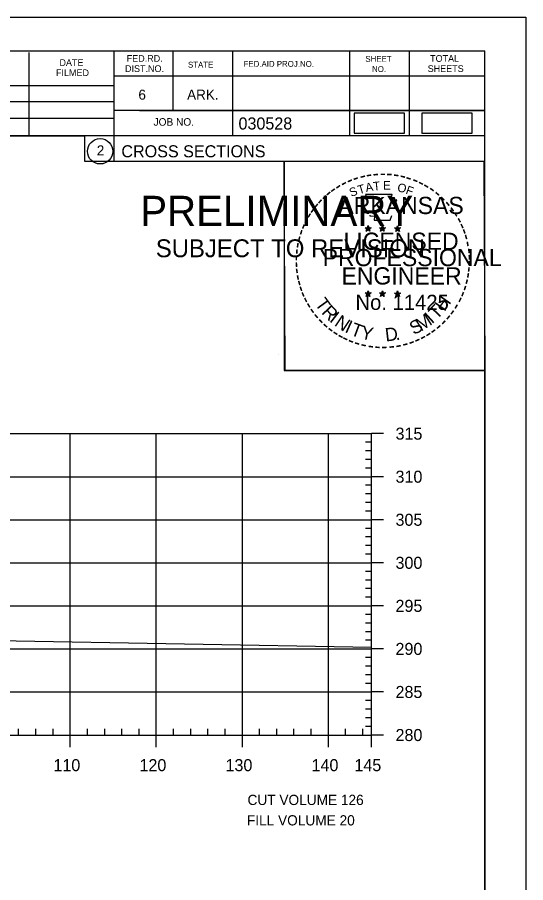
# Model space of a CAD drawing. Extents: x 1370843 to 1371177, y 380307 to 382654.
# Drawn here: x 1371117.6 to 1371176.6, y 380633.6 to 380734.1 of the extents above; entities that cross this region are included whole.
import ezdxf

# ---------------------------------------------------------------- set-up
doc = ezdxf.new("R2010")
doc.units = 0
for name, color, linetype in [('R_Axis', 7, 'Continuous'), ('R_Axis Annot', 7, 'Continuous'), ('R_Border', 7, 'Continuous'), ('R_Border Notes', 7, 'Continuous'), ('R_Border PE', 7, 'Continuous'), ('R_Border Prem', 7, 'Continuous'), ('R_Draft', 7, 'Continuous'), ('R_Exist Surface', 7, 'Continuous'), ('R_Grid', 7, 'Continuous'), ('R_No Plot', 7, 'Continuous')]:
    doc.layers.add(name, color=color, linetype=linetype)

msp = doc.modelspace()

# ---------------------------------------------------------------- linework, layer by layer
at = {"layer": 'R_Axis'}
for p, q in [((1371158.71, 380650.79), (1371158.71, 380685.79)), ((1371160.11, 380685.79), (1371158.71, 380685.79)), ((1371158.71, 380684.79), (1371158.01, 380684.79)), ((1371158.71, 380683.79), (1371158.01, 380683.79)), ((1371158.71, 380682.79), (1371158.01, 380682.79)), ((1371158.71, 380681.79), (1371158.01, 380681.79)), ((1371160.11, 380680.79), (1371158.71, 380680.79)), ((1371158.71, 380679.79), (1371158.01, 380679.79)), ((1371158.71, 380678.79), (1371158.01, 380678.79)), ((1371158.71, 380677.79), (1371158.01, 380677.79)), ((1371158.71, 380676.79), (1371158.01, 380676.79)), ((1371160.11, 380675.79), (1371158.71, 380675.79)), ((1371158.71, 380674.79), (1371158.01, 380674.79)), ((1371158.71, 380673.79), (1371158.01, 380673.79)), ((1371158.71, 380672.79), (1371158.01, 380672.79)), ((1371158.71, 380671.79), (1371158.01, 380671.79)), ((1371160.11, 380670.79), (1371158.71, 380670.79)), ((1371158.71, 380669.79), (1371158.01, 380669.79)), ((1371158.71, 380668.79), (1371158.01, 380668.79)), ((1371158.71, 380667.79), (1371158.01, 380667.79)), ((1371158.71, 380666.79), (1371158.01, 380666.79)), ((1371160.11, 380665.79), (1371158.71, 380665.79)), ((1371158.71, 380664.79), (1371158.01, 380664.79)), ((1371158.71, 380663.79), (1371158.01, 380663.79)), ((1371158.71, 380662.79), (1371158.01, 380662.79)), ((1371158.71, 380661.79), (1371158.01, 380661.79)), ((1371160.11, 380660.79), (1371158.71, 380660.79)), ((1371158.71, 380659.79), (1371158.01, 380659.79)), ((1371158.71, 380658.79), (1371158.01, 380658.79)), ((1371158.71, 380657.79), (1371158.01, 380657.79)), ((1371158.71, 380656.79), (1371158.01, 380656.79)), ((1371160.11, 380655.79), (1371158.71, 380655.79)), ((1371158.71, 380654.79), (1371158.01, 380654.79)), ((1371158.71, 380653.79), (1371158.01, 380653.79)), ((1371158.71, 380652.79), (1371158.01, 380652.79)), ((1371117.71, 380650.79), (1371117.71, 380651.49)), ((1371119.71, 380650.79), (1371119.71, 380651.49)), ((1371121.71, 380650.79), (1371121.71, 380651.49)), ((1371125.71, 380650.79), (1371125.71, 380651.49)), ((1371127.71, 380650.79), (1371127.71, 380651.49)), ((1371129.71, 380650.79), (1371129.71, 380651.49)), ((1371131.71, 380650.79), (1371131.71, 380651.49)), ((1371135.71, 380650.79), (1371135.71, 380651.49)), ((1371137.71, 380650.79), (1371137.71, 380651.49)), ((1371139.71, 380650.79), (1371139.71, 380651.49)), ((1371141.71, 380650.79), (1371141.71, 380651.49)), ((1371145.71, 380650.79), (1371145.71, 380651.49)), ((1371147.71, 380650.79), (1371147.71, 380651.49)), ((1371149.71, 380650.79), (1371149.71, 380651.49)), ((1371151.71, 380650.79), (1371151.71, 380651.49)), ((1371155.71, 380650.79), (1371155.71, 380651.49)), ((1371157.71, 380650.79), (1371157.71, 380651.49)), ((1371158.71, 380651.79), (1371158.01, 380651.79)), ((1370868.71, 380650.79), (1371158.71, 380650.79)), ((1371123.71, 380649.39), (1371123.71, 380650.79)), ((1371133.71, 380649.39), (1371133.71, 380650.79)), ((1371143.71, 380649.39), (1371143.71, 380650.79)), ((1371153.71, 380649.39), (1371153.71, 380650.79)), ((1371158.71, 380649.39), (1371158.71, 380650.79)), ((1371160.11, 380650.79), (1371158.71, 380650.79))]:
    msp.add_line(p, q, dxfattribs=at)
at = {"layer": 'R_Border'}
for p, q in [((1370855.71, 380730.25), (1371171.89, 380730.25)), ((1371118.93, 380720.37), (1371118.93, 380730.05)), ((1371128.79, 380730.25), (1371128.79, 380717.45)), ((1371135.63, 380730.25), (1371135.63, 380723.31)), ((1371142.57, 380730.25), (1371142.57, 380720.37)), ((1371156.15, 380730.25), (1371156.15, 380720.37)), ((1371163.09, 380730.25), (1371163.09, 380720.37)), ((1371171.89, 380524.79), (1371171.89, 380730.25)), ((1371171.89, 380727.31), (1371128.79, 380727.31)), ((1371171.89, 380727.33), (1371171.89, 380727.33)), ((1371089.63, 380726.23), (1371128.79, 380726.23)), ((1371089.63, 380724.37), (1371128.79, 380724.37)), ((1371171.89, 380723.31), (1371128.79, 380723.31)), ((1371131.75, 380723.31), (1371171.89, 380723.31)), ((1371089.63, 380722.43), (1371128.79, 380722.43)), ((1371171.89, 380720.37), (1371089.63, 380720.37)), ((1371128.79, 380717.45), (1371171.89, 380717.45))]:
    msp.add_line(p, q, dxfattribs=at)
msp.add_circle((1371127.18, 380718.58), 1.47, dxfattribs=at)
at = {"layer": 'R_Border PE'}
for p, q in [((1371157.97, 380709.7), (1371158.32, 380709.59)), ((1371157.97, 380709.7), (1371158.23, 380709.66)), ((1371157.97, 380709.7), (1371158.21, 380709.58)), ((1371158.32, 380709.96), (1371158.28, 380709.7)), ((1371158.32, 380709.59), (1371158.32, 380709.96)), ((1371158.32, 380709.96), (1371158.37, 380709.71)), ((1371158.67, 380709.7), (1371158.32, 380709.59)), ((1371158.67, 380709.7), (1371158.38, 380709.65)), ((1371158.67, 380709.7), (1371158.47, 380709.6)), ((1371159.64, 380709.7), (1371159.99, 380709.59)), ((1371159.64, 380709.7), (1371159.9, 380709.66)), ((1371159.64, 380709.7), (1371159.88, 380709.58)), ((1371159.99, 380709.96), (1371159.95, 380709.7)), ((1371159.99, 380709.59), (1371159.99, 380709.96)), ((1371159.99, 380709.96), (1371160.04, 380709.71)), ((1371160.34, 380709.7), (1371159.99, 380709.59)), ((1371160.34, 380709.7), (1371160.05, 380709.65)), ((1371160.34, 380709.7), (1371160.14, 380709.6)), ((1371161.41, 380709.69), (1371161.76, 380709.58)), ((1371161.41, 380709.69), (1371161.66, 380709.64)), ((1371161.41, 380709.69), (1371161.64, 380709.57)), ((1371161.76, 380709.94), (1371161.72, 380709.69)), ((1371161.76, 380709.58), (1371161.76, 380709.94)), ((1371161.76, 380709.94), (1371161.81, 380709.69)), ((1371162.1, 380709.69), (1371161.76, 380709.58)), ((1371162.1, 380709.69), (1371161.82, 380709.64)), ((1371162.1, 380709.69), (1371161.9, 380709.59)), ((1371158.11, 380709.29), (1371158.32, 380709.59)), ((1371158.11, 380709.29), (1371158.23, 380709.54)), ((1371158.11, 380709.29), (1371158.32, 380709.51)), ((1371158.54, 380709.29), (1371158.32, 380709.59)), ((1371158.54, 380709.29), (1371158.32, 380709.51)), ((1371158.54, 380709.29), (1371158.4, 380709.58)), ((1371159.78, 380709.29), (1371159.99, 380709.59)), ((1371159.78, 380709.29), (1371159.9, 380709.54)), ((1371159.78, 380709.29), (1371159.99, 380709.51)), ((1371160.21, 380709.29), (1371159.99, 380709.59)), ((1371160.21, 380709.29), (1371159.99, 380709.51)), ((1371160.21, 380709.29), (1371160.07, 380709.58)), ((1371161.54, 380709.28), (1371161.76, 380709.58)), ((1371161.54, 380709.28), (1371161.67, 380709.53)), ((1371161.54, 380709.28), (1371161.75, 380709.5)), ((1371161.97, 380709.28), (1371161.75, 380709.5)), ((1371161.97, 380709.28), (1371161.76, 380709.58)), ((1371161.97, 380709.28), (1371161.83, 380709.57)), ((1371157.97, 380702.13), (1371158.32, 380702.02)), ((1371157.97, 380702.13), (1371158.22, 380702.08)), ((1371157.97, 380702.13), (1371158.21, 380702.01)), ((1371158.1, 380701.72), (1371158.32, 380702.02)), ((1371158.1, 380701.72), (1371158.23, 380701.96)), ((1371158.1, 380701.72), (1371158.32, 380701.94)), ((1371158.32, 380702.38), (1371158.28, 380702.13)), ((1371158.32, 380702.02), (1371158.32, 380702.38)), ((1371158.32, 380702.38), (1371158.37, 380702.13)), ((1371158.67, 380702.13), (1371158.32, 380702.02)), ((1371158.53, 380701.72), (1371158.32, 380702.02)), ((1371158.53, 380701.72), (1371158.32, 380701.93)), ((1371158.67, 380702.13), (1371158.38, 380702.08)), ((1371158.53, 380701.72), (1371158.39, 380702.01)), ((1371158.67, 380702.13), (1371158.46, 380702.03)), ((1371159.64, 380702.13), (1371159.99, 380702.02)), ((1371159.64, 380702.13), (1371159.89, 380702.08)), ((1371159.64, 380702.13), (1371159.88, 380702.01)), ((1371159.77, 380701.72), (1371159.99, 380702.02)), ((1371159.77, 380701.72), (1371159.9, 380701.96)), ((1371159.77, 380701.72), (1371159.99, 380701.94)), ((1371159.99, 380702.38), (1371159.95, 380702.13)), ((1371159.99, 380702.02), (1371159.99, 380702.38)), ((1371159.99, 380702.38), (1371160.04, 380702.13)), ((1371160.33, 380702.13), (1371159.99, 380702.02)), ((1371160.2, 380701.72), (1371159.99, 380702.02)), ((1371160.2, 380701.72), (1371159.99, 380701.93)), ((1371160.33, 380702.13), (1371160.05, 380702.08)), ((1371160.2, 380701.72), (1371160.06, 380702.01)), ((1371160.33, 380702.13), (1371160.13, 380702.03)), ((1371161.41, 380702.12), (1371161.75, 380702.01)), ((1371161.41, 380702.12), (1371161.66, 380702.07)), ((1371161.41, 380702.12), (1371161.64, 380702)), ((1371161.54, 380701.71), (1371161.75, 380702.01)), ((1371161.54, 380701.71), (1371161.66, 380701.95)), ((1371161.54, 380701.71), (1371161.75, 380701.93)), ((1371161.75, 380702.37), (1371161.71, 380702.12)), ((1371161.75, 380702.01), (1371161.75, 380702.37)), ((1371161.75, 380702.37), (1371161.8, 380702.12)), ((1371162.1, 380702.12), (1371161.75, 380702.01)), ((1371161.97, 380701.71), (1371161.75, 380702.01)), ((1371161.97, 380701.71), (1371161.75, 380701.92)), ((1371162.1, 380702.12), (1371161.82, 380702.07)), ((1371161.97, 380701.71), (1371161.83, 380702)), ((1371162.1, 380702.12), (1371161.9, 380702.02))]:
    msp.add_line(p, q, dxfattribs=at)
for points in [[(1371158.01, 380713.58), (1371158.28, 380712.75)], [(1371161.53, 380712.66), (1371161.67, 380712.94), (1371160.98, 380712.92), (1371161.13, 380713.58), (1371158.01, 380713.58)], [(1371158.51, 380711.16), (1371158.51, 380711.07), (1371159.07, 380711.05), (1371159.02, 380710.58), (1371160.89, 380710.58), (1371161.09, 380711.11)], [(1371158.32, 380709.96), (1371158.54, 380709.29), (1371157.97, 380709.7), (1371158.67, 380709.7), (1371158.11, 380709.29), (1371158.32, 380709.96)], [(1371159.99, 380709.96), (1371160.21, 380709.29), (1371159.64, 380709.7), (1371160.34, 380709.7), (1371159.78, 380709.29), (1371159.99, 380709.96)], [(1371161.76, 380709.94), (1371161.97, 380709.28), (1371161.41, 380709.69), (1371162.1, 380709.69), (1371161.54, 380709.28), (1371161.76, 380709.94)], [(1371158.32, 380702.38), (1371158.53, 380701.72), (1371157.97, 380702.13), (1371158.67, 380702.13), (1371158.1, 380701.72), (1371158.32, 380702.38)], [(1371159.99, 380702.38), (1371160.2, 380701.72), (1371159.64, 380702.13), (1371160.33, 380702.13), (1371159.77, 380701.72), (1371159.99, 380702.38)], [(1371161.75, 380702.37), (1371161.97, 380701.71), (1371161.41, 380702.12), (1371162.1, 380702.12), (1371161.54, 380701.71), (1371161.75, 380702.37)]]:
    msp.add_lwpolyline(points, dxfattribs=at)
for centre, radius in [((1371158.32, 380709.59), 0.172), ((1371158.32, 380709.59), 0.145), ((1371158.32, 380709.59), 0.116), ((1371158.32, 380709.59), 0.0991), ((1371158.32, 380709.59), 0.0747), ((1371159.99, 380709.59), 0.172), ((1371159.99, 380709.59), 0.145), ((1371159.99, 380709.59), 0.116), ((1371159.99, 380709.59), 0.0991), ((1371159.99, 380709.59), 0.0747), ((1371161.76, 380709.58), 0.172), ((1371161.76, 380709.58), 0.145), ((1371161.76, 380709.58), 0.116), ((1371161.76, 380709.58), 0.0991), ((1371161.76, 380709.58), 0.0747), ((1371158.32, 380709.59), 0.0495), ((1371158.32, 380709.59), 0.0296), ((1371159.99, 380709.59), 0.0495), ((1371159.99, 380709.59), 0.0296), ((1371161.76, 380709.58), 0.0495), ((1371161.76, 380709.58), 0.0296), ((1371158.32, 380702.02), 0.172), ((1371158.32, 380702.02), 0.145), ((1371158.32, 380702.02), 0.116), ((1371158.32, 380702.02), 0.0991), ((1371158.32, 380702.02), 0.0747), ((1371158.32, 380702.02), 0.0495), ((1371158.32, 380702.02), 0.0296), ((1371159.99, 380702.02), 0.172), ((1371159.99, 380702.02), 0.145), ((1371159.99, 380702.02), 0.116), ((1371159.99, 380702.02), 0.0991), ((1371159.99, 380702.02), 0.0747), ((1371159.99, 380702.02), 0.0495), ((1371159.99, 380702.02), 0.0296), ((1371161.75, 380702.01), 0.172), ((1371161.75, 380702.01), 0.145), ((1371161.75, 380702.01), 0.116), ((1371161.75, 380702.01), 0.0991), ((1371161.75, 380702.01), 0.0747), ((1371161.75, 380702.01), 0.0495), ((1371161.75, 380702.01), 0.0296)]:
    msp.add_circle(centre, radius, dxfattribs=at)
at = {"layer": 'R_Draft'}
for points in [[(1371156.7, 380720.68), (1371162.54, 380720.68), (1371162.54, 380722.99), (1371156.7, 380722.99)], [(1371164.57, 380720.68), (1371170.41, 380720.68), (1371170.41, 380722.99), (1371164.57, 380722.99)]]:
    msp.add_lwpolyline(points, close=True, dxfattribs=at)
at = {"layer": 'R_Exist Surface'}
msp.add_line((1371113.27, 380661.79), (1371158.71, 380660.98), dxfattribs=at)
at = {"layer": 'R_Grid'}
for p, q in [((1370868.71, 380685.79), (1371158.71, 380685.79)), ((1371123.71, 380650.79), (1371123.71, 380685.79)), ((1371133.71, 380650.79), (1371133.71, 380685.79)), ((1371143.71, 380650.79), (1371143.71, 380685.79)), ((1371153.71, 380650.79), (1371153.71, 380685.79)), ((1371158.71, 380650.79), (1371158.71, 380685.79)), ((1370868.71, 380680.79), (1371158.71, 380680.79)), ((1370868.71, 380675.79), (1371158.71, 380675.79)), ((1370868.71, 380670.79), (1371158.71, 380670.79)), ((1370868.71, 380665.79), (1371158.71, 380665.79)), ((1370868.71, 380660.79), (1371158.71, 380660.79)), ((1370868.71, 380655.79), (1371158.71, 380655.79)), ((1370868.71, 380650.79), (1371158.71, 380650.79))]:
    msp.add_line(p, q, dxfattribs=at)
at = {"layer": 'R_No Plot'}
for p, q in [((1370843.31, 380734.14), (1371176.64, 380734.14)), ((1371147.92, 380694.99), (1371147.92, 380694.99))]:
    msp.add_line(p, q, dxfattribs=at)
for points in [[(1370843.3, 380734.14), (1371176.64, 380734.14), (1371176.64, 380520.8), (1370843.3, 380520.8)], [(1371089.63, 380730.25), (1371089.63, 380720.37), (1371125.36, 380720.37), (1371125.36, 380717.45), (1371148.56, 380717.45), (1371148.56, 380693.11), (1371171.89, 380693.11), (1371171.89, 380524.79), (1370855.71, 380524.79), (1370855.71, 380730.25)], [(1371148.56, 380717.45), (1371171.77, 380717.45), (1371171.89, 380693.11), (1371148.68, 380693.11)]]:
    msp.add_lwpolyline(points, close=True, dxfattribs=at)

# ---------------------------------------------------------------- texts
at = {"layer": 'R_Axis Annot'}
for s, p in [('315', (1371161.51, 380685.09)), ('310', (1371161.51, 380680.09)), ('305', (1371161.51, 380675.09)), ('300', (1371161.51, 380670.09)), ('295', (1371161.51, 380665.09)), ('290', (1371161.51, 380660.09)), ('285', (1371161.51, 380655.09)), ('280', (1371161.51, 380650.09)), ('110', (1371121.75, 380646.59)), ('120', (1371131.75, 380646.59)), ('130', (1371141.75, 380646.59)), ('140', (1371151.75, 380646.59)), ('145', (1371156.73, 380646.59))]:
    msp.add_text(s, height=1.4, dxfattribs=at).set_placement(p)
at = {"layer": 'R_Border'}
for s, height, p in [('TOTAL', 0.782, (1371165.53, 380728.97)), ('DATE', 0.782, (1371122.45, 380728.49)), ('FED.RD.', 0.782, (1371130.27, 380728.97)), ('STATE', 0.684, (1371137.39, 380728.29)), ('FED.AID PROJ.NO.', 0.684, (1371143.85, 380728.39)), ('SHEET', 0.684, (1371158.01, 380728.97)), ('FILMED', 0.782, (1371122.05, 380727.31)), ('DIST.NO.', 0.782, (1371130.07, 380727.79)), ('NO.', 0.684, (1371158.79, 380727.79)), ('SHEETS', 0.782, (1371165.25, 380727.79)), ('6', 1.17, (1371131.63, 380724.57)), ('ARK.', 1.172, (1371137.29, 380724.57)), ('JOB NO.', 0.879, (1371133.39, 380721.55)), ('030528', 1.4, (1371143.26, 380721.11)), ('2', 1.17, (1371126.79, 380718.1)), ('CROSS SECTIONS', 1.4, (1371129.65, 380717.88))]:
    msp.add_text(s, height=height, rotation=360, dxfattribs=at).set_placement(p)
at = {"layer": 'R_Border Notes'}
for s, p in [('CUT VOLUME 126', (1371144.31, 380642.66)), ('FILL VOLUME 20', (1371144.24, 380640.29))]:
    msp.add_text(s, height=1.1875, dxfattribs=at).set_placement(p)
at = {"layer": 'R_Border PE'}
for s, height, rotation, p in [('-', 1.6, 13.6301, (1371157.51, 380714.95)), ('-', 1.6, 10.2193, (1371158.19, 380715.11)), ('-', 1.6, 5.8968, (1371158.92, 380715.22)), ('-', 1.6, 0.1862, (1371159.69, 380715.29)), ('-', 1.6, 357.743, (1371160.41, 380715.28)), ('-', 1.6, 352.1617, (1371161.16, 380715.22)), ('-', 1.6, 347.2049, (1371161.88, 380715.11)), ('-', 1.6, 34.0636, (1371154.9, 380713.75)), ('-', 1.6, 28.7918, (1371155.5, 380714.12)), ('-', 1.6, 24.3072, (1371156.13, 380714.44)), ('-', 1.6, 19.1761, (1371156.76, 380714.71)), ('T', 1, 16.4036, (1371157.28, 380713.59)), ('A', 1, 11.2132, (1371158.11, 380713.84)), ('T', 1, 6.0228, (1371158.96, 380714.01)), ('E', 1, 0.8323, (1371160.06, 380714.12)), ('O', 1, 350.4515, (1371161.67, 380713.91)), ('-', 1.6, 342.3362, (1371162.51, 380714.95)), ('-', 1.6, 337.8551, (1371163.25, 380714.73)), ('-', 1.6, 334.1211, (1371163.88, 380714.46)), ('-', 1.6, 329.6409, (1371164.46, 380714.18)), ('-', 1.6, 38.9507, (1371153.84, 380712.98)), ('-', 1.6, 36.2317, (1371154.32, 380713.36)), ('S', 1, 21.594, (1371156.37, 380713.26)), ('F', 1, 340.0707, (1371162.62, 380713.68)), ('-', 1.6, 325.8627, (1371165.1, 380713.82)), ('-', 1.6, 320.5297, (1371165.71, 380713.39)), ('-', 1.6, 48.423, (1371152.96, 380712.08)), ('-', 1.6, 42.9622, (1371153.41, 380712.56)), ('ARKANSAS', 2, 360, (1371154.87, 380711.29)), ('-', 1.6, 315.5786, (1371166.31, 380712.9)), ('-', 1.6, 309.8797, (1371166.88, 380712.35)), ('-', 1.6, 54.2325, (1371152.15, 380711.03)), ('-', 1.6, 50.6142, (1371152.56, 380711.6)), ('-', 1.6, 306.6522, (1371167.4, 380711.75)), ('-', 1.6, 62.8713, (1371151.51, 380709.89)), ('-', 1.6, 58.0706, (1371151.82, 380710.5)), ('-', 1.4, 303.6753, (1371167.89, 380711.18)), ('-', 1.6, 299.6684, (1371168.21, 380710.57)), ('-', 1.6, 67.7743, (1371151.25, 380709.28)), ('-', 1.6, 294.6628, (1371168.53, 380709.96)), ('-', 1.6, 75.461, (1371150.83, 380707.93)), ('-', 1.6, 72.3945, (1371151.03, 380708.65)), ('LICENSED', 2, 360, (1371155.47, 380707.14)), ('DWB', 0.01, 360, (1371158.31, 380709.58)), ('DWB', 0.01, 360, (1371159.98, 380709.58)), ('DWB', 0.01, 360, (1371161.74, 380709.57)), ('-', 1.6, 290.5728, (1371168.79, 380709.39)), ('-', 1.6, 285.1233, (1371169.02, 380708.81)), ('-', 1.6, 81.2013, (1371150.7, 380707.22)), ('-', 1.6, 280.5493, (1371169.22, 380708.06)), ('-', 1.6, 85.1863, (1371150.63, 380706.53)), ('PROFESSIONAL', 2, 360, (1371153.04, 380705.24)), ('-', 1.6, 276.5962, (1371169.39, 380707.3)), ('-', 1.6, 94.1959, (1371150.64, 380705.1)), ('-', 1.6, 89.0622, (1371150.6, 380705.83)), ('-', 1.6, 274.3301, (1371169.45, 380706.57)), ('-', 1.6, 269.9407, (1371169.48, 380705.94)), ('-', 1.6, 98.9479, (1371150.71, 380704.44)), ('ENGINEER', 2, 360, (1371155.23, 380703.11)), ('-', 1.6, 263.5172, (1371169.46, 380705.28)), ('-', 1.6, 101.7149, (1371150.84, 380703.7)), ('-', 1.6, 255.7626, (1371169.28, 380703.94)), ('-', 1.6, 260.9953, (1371169.39, 380704.62)), ('-', 1.6, 105.4578, (1371151.01, 380703.11)), ('-', 1.6, 109.0874, (1371151.22, 380702.48)), ('-', 1.6, 252.8681, (1371169.1, 380703.22)), ('-', 1.6, 114.0643, (1371151.47, 380701.88)), ('T', 1.54, 306.0406, (1371152.08, 380700.86)), ('No. 11425', 1.757, 360, (1371156.86, 380700.16)), ('DWB', 0.01, 360, (1371158.31, 380702.01)), ('DWB', 0.01, 360, (1371159.98, 380702.01)), ('DWB', 0.01, 360, (1371161.74, 380702)), ('H', 1.54, 54.6088, (1371167.2, 380699.89)), ('-', 1.6, 247.8887, (1371168.88, 380702.55)), ('-', 1.6, 115.7289, (1371151.78, 380701.26)), ('-', 1.6, 120.4471, (1371152.14, 380700.68)), ('R', 1.54, 314.005, (1371152.84, 380699.81)), ('T', 1.54, 46.6444, (1371166.31, 380698.95)), ('-', 1.6, 239.0712, (1371168.22, 380701.17)), ('-', 1.6, 244.6197, (1371168.61, 380701.92)), ('-', 1.6, 125.8934, (1371152.54, 380700.12)), ('-', 1.6, 130.7181, (1371153, 380699.56)), ('I', 1.54, 321.9694, (1371153.74, 380698.88)), ('M', 1.54, 32.6563, (1371164.46, 380697.62)), ('I', 1.54, 42.1136, (1371165.75, 380698.47)), ('-', 1.6, 233.8452, (1371167.82, 380700.52)), ('-', 1.6, 134.2238, (1371153.52, 380699.02)), ('N', 1.54, 326.5002, (1371154.31, 380698.4)), ('I', 1.54, 335.3603, (1371155.52, 380697.62)), ('T', 1.54, 339.8912, (1371156.18, 380697.29)), ('S', 1.54, 26.9312, (1371163.62, 380697.22)), ('-', 1.6, 225.7653, (1371166.91, 380699.39)), ('-', 1.6, 231.2538, (1371167.39, 380699.95)), ('-', 1.6, 138.9338, (1371154.04, 380698.56)), ('-', 1.6, 144.6463, (1371154.6, 380698.15)), ('-', 1.6, 148.0898, (1371155.16, 380697.78)), ('Y', 1.54, 347.8556, (1371157.39, 380696.85)), ('D', 1.54, 6.3969, (1371160.38, 380696.49)), ('-', 1.6, 215.7363, (1371165.84, 380698.41)), ('-', 1.6, 221.0851, (1371166.39, 380698.88)), ('-', 1.6, 151.5704, (1371155.74, 380697.45)), ('-', 1.6, 154.6002, (1371156.26, 380697.21)), ('-', 1.6, 158.5612, (1371156.89, 380696.95)), ('.', 1.54, 13.7642, (1371161.57, 380696.61)), ('-', 1.6, 204.2516, (1371164.12, 380697.35)), ('-', 1.6, 207.3568, (1371164.75, 380697.67)), ('-', 1.6, 212.2491, (1371165.3, 380698.02)), ('-', 1.6, 162.7983, (1371157.57, 380696.74)), ('-', 1.6, 167.5555, (1371158.29, 380696.58)), ('-', 1.6, 173.1155, (1371159.06, 380696.47)), ('-', 1.6, 176.5183, (1371159.81, 380696.41)), ('-', 1.6, 181.5918, (1371160.55, 380696.43)), ('-', 1.6, 185.8167, (1371161.36, 380696.51)), ('-', 1.6, 191.2858, (1371162.1, 380696.64)), ('-', 1.6, 195.4743, (1371162.83, 380696.84)), ('-', 1.6, 200.7184, (1371163.5, 380697.08))]:
    msp.add_text(s, height=height, rotation=rotation, dxfattribs=at).set_placement(p)
at = {"layer": 'R_Border Prem'}
for s, height, p in [('PRELIMINARY', 3.5, (1371131.84, 380709.91)), ('DWB', 0.01, (1371132.59, 380711.76)), ('SUBJECT TO REVISION', 2.0751, (1371133.65, 380706.28))]:
    msp.add_text(s, height=height, rotation=360, dxfattribs=at).set_placement(p)

doc.saveas('drawing.dxf')
